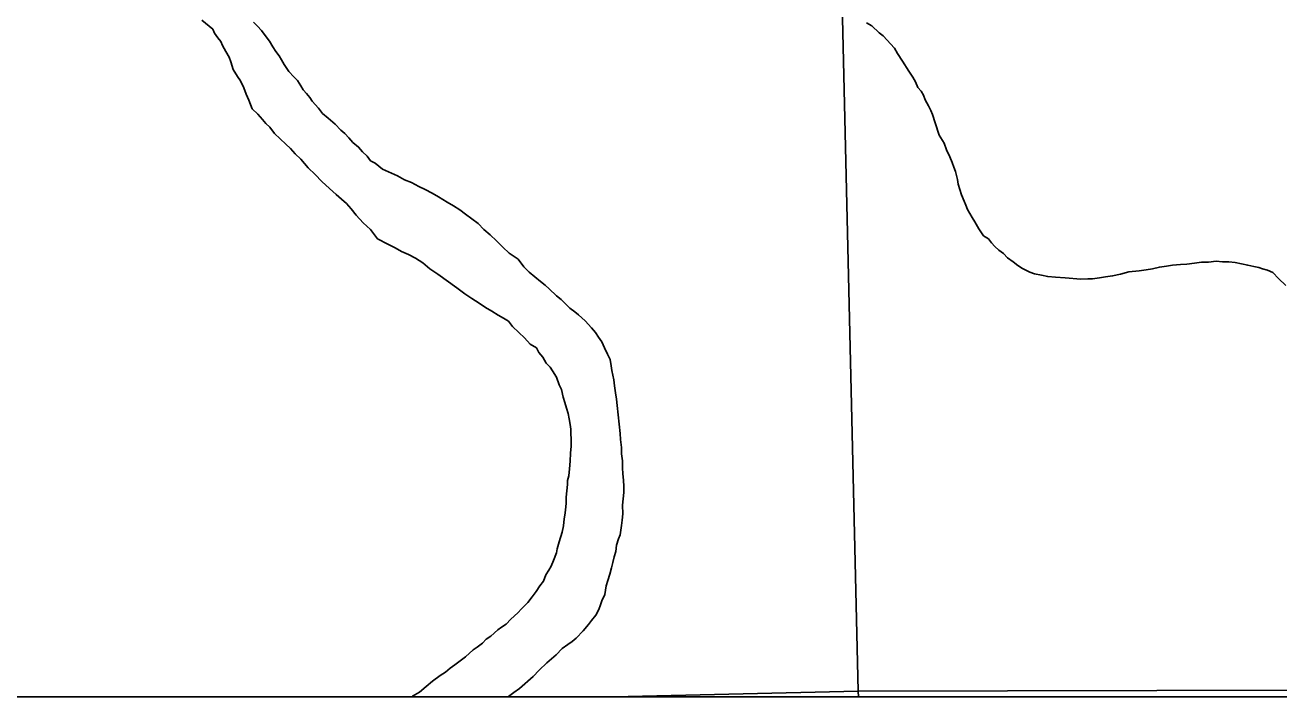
# Model space of a CAD drawing. Extents: x 103424 to 290657, y 38711 to 110967.
# Drawn here: x 214251.4517 to 214251.7567, y 40208.3012 to 40208.4648 of the extents above; entities that cross this region are included whole.
import ezdxf

# ---------------------------------------------------------------- set-up
doc = ezdxf.new("R2010")
doc.units = 0
for name, color, linetype in [('GM_X_Corporation', 7, 'Continuous'), ('GM_X_Major_River', 7, 'Continuous'), ('GM_X_Minor_River', 7, 'Continuous')]:
    doc.layers.add(name, color=color, linetype=linetype)

msp = doc.modelspace()

# ---------------------------------------------------------------- linework, layer by layer
at = {"layer": 'GM_X_Corporation'}
for points in [[(214246.35258, 40213.74302), (214246.35258, 40208.30125), (214253.15258, 40208.30125), (214253.15258, 40215.10125), (214247.88425, 40215.10125), (214247.88593, 40214.68485), (214247.88621, 40214.66416), (214247.8863, 40214.63438), (214247.88525, 40214.01696), (214247.88494, 40213.98106), (214247.88095, 40213.75762), (214247.63273, 40213.75746), (214247.49304, 40213.75527), (214246.50862, 40213.74676)], [(214250.69191, 40208.30125), (214253.06696, 40208.30125), (214253.06682, 40208.31021), (214253.06246, 40208.47339), (214253.05193, 40208.86157), (214252.88558, 40208.86006), (214252.88546, 40208.86005), (214252.37731, 40208.84757), (214251.86746, 40208.84353), (214251.37809, 40208.8332), (214250.68423, 40208.81599), (214250.68656, 40208.66767), (214250.69144, 40208.40851)], [(214252.11515, 40208.84579), (214252.1263, 40208.30367), (214251.65436, 40208.30266), (214251.64186, 40208.83944), (214251.86976, 40208.84444)], [(214251.1756, 40208.30125), (214251.59487, 40208.30125), (214251.65436, 40208.30266), (214251.64186, 40208.83944), (214251.63268, 40208.83926), (214251.39726, 40208.83493), (214251.16238, 40208.82838)], [(214251.59487, 40208.30125), (214251.65439, 40208.30125), (214251.65436, 40208.30266)], [(214251.65439, 40208.30125), (214252.12636, 40208.30125), (214252.1263, 40208.30367), (214251.65436, 40208.30266)]]:
    msp.add_lwpolyline(points, close=True, dxfattribs=at)
at = {"layer": 'GM_X_Major_River'}
for points in [[(214251.49467, 40208.46597), (214251.49738, 40208.46375), (214251.49778, 40208.46281), (214251.49856, 40208.46169), (214251.49935, 40208.46075), (214251.49975, 40208.45981), (214251.50054, 40208.45831), (214251.50133, 40208.457), (214251.50173, 40208.45586), (214251.50234, 40208.45398), (214251.50333, 40208.45229), (214251.50411, 40208.45117), (214251.50491, 40208.44947), (214251.50551, 40208.44797), (214251.50612, 40208.44646), (214251.50692, 40208.44439), (214251.50828, 40208.44309), (214251.50945, 40208.44178), (214251.51023, 40208.44085), (214251.5112, 40208.43992), (214251.51237, 40208.43842), (214251.51373, 40208.43712), (214251.51509, 40208.43582), (214251.51626, 40208.43471), (214251.51743, 40208.4334), (214251.51879, 40208.4321), (214251.52054, 40208.43005), (214251.52229, 40208.42838), (214251.52385, 40208.4267), (214251.52578, 40208.42503), (214251.52734, 40208.42355), (214251.52869, 40208.42244), (214251.52986, 40208.42132), (214251.53103, 40208.42002), (214251.5322, 40208.41852), (214251.53395, 40208.41666), (214251.5357, 40208.41499), (214251.53746, 40208.41275), (214251.53996, 40208.41147), (214251.54169, 40208.41056), (214251.54323, 40208.40964), (214251.54496, 40208.40892), (214251.54669, 40208.40801), (214251.54842, 40208.40691), (214251.55017, 40208.40542), (214251.5521, 40208.40414), (214251.55673, 40208.40082), (214251.55867, 40208.39934), (214251.5604, 40208.39824), (214251.56214, 40208.39713), (214251.56368, 40208.39603), (214251.56522, 40208.39511), (214251.56676, 40208.39419), (214251.56811, 40208.39346), (214251.56927, 40208.39273), (214251.57025, 40208.39142), (214251.5718, 40208.38993), (214251.57316, 40208.38863), (214251.57452, 40208.38714), (214251.57606, 40208.38623), (214251.57666, 40208.3851), (214251.57763, 40208.38398), (214251.57843, 40208.38248), (214251.5794, 40208.38155), (214251.57999, 40208.38061), (214251.58097, 40208.37911), (214251.58158, 40208.37722), (214251.58218, 40208.3761), (214251.5826, 40208.37421), (214251.583, 40208.37289), (214251.58341, 40208.37156), (214251.58382, 40208.37024), (214251.58404, 40208.36892), (214251.58426, 40208.36759), (214251.58447, 40208.36646), (214251.58449, 40208.36551), (214251.58453, 40208.3638), (214251.58456, 40208.36228), (214251.58441, 40208.36057), (214251.58426, 40208.35866), (214251.58411, 40208.35676), (214251.58395, 40208.35504), (214251.5836, 40208.3539), (214251.58362, 40208.35295), (214251.58346, 40208.35142), (214251.5833, 40208.3499), (214251.58334, 40208.34838)], [(214251.58209, 40208.39795), (214251.58093, 40208.39887), (214251.57918, 40208.40054), (214251.57821, 40208.40147), (214251.57705, 40208.4024), (214251.5757, 40208.40351), (214251.57434, 40208.40462), (214251.57298, 40208.40592), (214251.57161, 40208.40779), (214251.56949, 40208.40926), (214251.56793, 40208.41075), (214251.56638, 40208.41224), (214251.56483, 40208.41372), (214251.56328, 40208.41502), (214251.56191, 40208.41651), (214251.56037, 40208.41762), (214251.55882, 40208.41872), (214251.55747, 40208.41983), (214251.55593, 40208.42075), (214251.55439, 40208.42167), (214251.55227, 40208.42295), (214251.55073, 40208.42387), (214251.54899, 40208.42478), (214251.54746, 40208.42551), (214251.54573, 40208.42642), (214251.544, 40208.42714), (214251.54227, 40208.42805), (214251.53862, 40208.42968), (214251.53688, 40208.43117), (214251.53572, 40208.43171), (214251.53494, 40208.43283), (214251.53377, 40208.43395), (214251.5328, 40208.43507), (214251.53144, 40208.43618), (214251.53047, 40208.4373), (214251.52949, 40208.43842), (214251.52853, 40208.43916), (214251.52716, 40208.44065), (214251.52542, 40208.44213), (214251.52406, 40208.44324), (214251.52309, 40208.44455), (214251.52153, 40208.44622), (214251.52094, 40208.44716), (214251.52016, 40208.44809), (214251.51938, 40208.44903), (214251.51879, 40208.44996), (214251.518, 40208.45128), (214251.51703, 40208.45221), (214251.51586, 40208.45351), (214251.51468, 40208.45519), (214251.51409, 40208.45632), (214251.5135, 40208.45726), (214251.51271, 40208.45838), (214251.51193, 40208.45951), (214251.51114, 40208.46082), (214251.51035, 40208.46194), (214251.50918, 40208.46344), (214251.5082, 40208.46455), (214251.50723, 40208.46548)], [(214251.5692, 40208.30125), (214251.56931, 40208.30133), (214251.57062, 40208.30231), (214251.57193, 40208.30329), (214251.57529, 40208.30621), (214251.57678, 40208.30777), (214251.57865, 40208.30952), (214251.58089, 40208.31147), (214251.58238, 40208.31302), (214251.58369, 40208.314), (214251.58481, 40208.31478), (214251.58575, 40208.31556), (214251.58742, 40208.31731), (214251.58872, 40208.31886), (214251.58946, 40208.31982), (214251.59057, 40208.32118), (214251.5913, 40208.32252), (214251.59166, 40208.32367), (214251.59202, 40208.32463), (214251.59275, 40208.32616), (214251.59308, 40208.32826), (214251.59344, 40208.3296), (214251.59397, 40208.33113), (214251.59432, 40208.33266), (214251.59467, 40208.334), (214251.59503, 40208.33533), (214251.59538, 40208.33667), (214251.59554, 40208.33819), (214251.59607, 40208.33973), (214251.59643, 40208.34069), (214251.5966, 40208.34183), (214251.59677, 40208.34297), (214251.59693, 40208.34431), (214251.59709, 40208.34583), (214251.59704, 40208.34792), (214251.5972, 40208.34944), (214251.59736, 40208.35097), (214251.59732, 40208.35248), (214251.59729, 40208.354), (214251.59707, 40208.35552), (214251.59704, 40208.35704), (214251.597, 40208.35875), (214251.59677, 40208.36045), (214251.59674, 40208.36197), (214251.59651, 40208.36387), (214251.59648, 40208.36539), (214251.59624, 40208.36766), (214251.59576, 40208.37221), (214251.59554, 40208.37373), (214251.59532, 40208.37524), (214251.59509, 40208.37695), (214251.59487, 40208.37846), (214251.59465, 40208.3796), (214251.59444, 40208.38073), (214251.59423, 40208.38187), (214251.594, 40208.38338), (214251.5934, 40208.3847), (214251.59261, 40208.3862), (214251.59201, 40208.38771), (214251.59122, 40208.38884), (214251.59044, 40208.38996), (214251.58946, 40208.39108), (214251.58791, 40208.39275), (214251.58635, 40208.39424), (214251.58539, 40208.39498), (214251.58423, 40208.3959), (214251.58326, 40208.39683), (214251.58209, 40208.39795)], [(214251.58334, 40208.34838), (214251.58318, 40208.34667), (214251.58302, 40208.34552), (214251.58285, 40208.34457), (214251.58269, 40208.34286), (214251.58235, 40208.34133), (214251.58163, 40208.33903), (214251.5811, 40208.33731), (214251.58093, 40208.33636), (214251.58021, 40208.33444), (214251.57967, 40208.3331), (214251.57912, 40208.33214), (214251.57838, 40208.33098), (214251.57784, 40208.32945), (214251.57692, 40208.32829), (214251.57599, 40208.32694), (214251.57507, 40208.32559), (214251.57396, 40208.32424), (214251.57247, 40208.32268), (214251.57154, 40208.32171), (214251.56986, 40208.32016), (214251.56875, 40208.31899), (214251.56762, 40208.31821), (214251.56668, 40208.31762), (214251.565, 40208.31606), (214251.56388, 40208.31528), (214251.56295, 40208.31431), (214251.56164, 40208.31333), (214251.5607, 40208.31274), (214251.55883, 40208.31099), (214251.55753, 40208.31001), (214251.55621, 40208.30903), (214251.55509, 40208.30825), (214251.55397, 40208.30727), (214251.55265, 40208.30648), (214251.55078, 40208.30511), (214251.54929, 40208.30375), (214251.54761, 40208.30238), (214251.54592, 40208.3014), (214251.54575, 40208.30125)]]:
    msp.add_lwpolyline(points, dxfattribs=at)
at = {"layer": 'GM_X_Minor_River'}
for points in [[(214251.65636, 40208.4653), (214251.6577, 40208.46457), (214251.65945, 40208.4629), (214251.66042, 40208.46216), (214251.66315, 40208.45918), (214251.66393, 40208.45787), (214251.66511, 40208.45599), (214251.66669, 40208.45356), (214251.66767, 40208.45206), (214251.66827, 40208.45093), (214251.66886, 40208.44961), (214251.66965, 40208.44868), (214251.67024, 40208.44774), (214251.67064, 40208.44661), (214251.67143, 40208.44511), (214251.67203, 40208.44398), (214251.67243, 40208.44304), (214251.67304, 40208.44096), (214251.67406, 40208.43794), (214251.67524, 40208.43607), (214251.67585, 40208.43437), (214251.67664, 40208.43268), (214251.67724, 40208.43136), (214251.67765, 40208.43023), (214251.67805, 40208.4291), (214251.67826, 40208.42816), (214251.67847, 40208.42721), (214251.67869, 40208.42607), (214251.6791, 40208.42475), (214251.6795, 40208.42343), (214251.68011, 40208.42193), (214251.68051, 40208.42098), (214251.68091, 40208.41985), (214251.6815, 40208.41892), (214251.68209, 40208.41798), (214251.68269, 40208.41685), (214251.68367, 40208.41516), (214251.68485, 40208.41348), (214251.68601, 40208.41274), (214251.68679, 40208.41181), (214251.68757, 40208.41088), (214251.68854, 40208.40995), (214251.6897, 40208.40921), (214251.69067, 40208.40809), (214251.69202, 40208.40717), (214251.69318, 40208.40625), (214251.69434, 40208.40551), (214251.69607, 40208.4046), (214251.69722, 40208.40425), (214251.69894, 40208.4039), (214251.70047, 40208.40356), (214251.70237, 40208.40341), (214251.70466, 40208.40327), (214251.70847, 40208.40297), (214251.71018, 40208.40301), (214251.71132, 40208.40303), (214251.71303, 40208.40326), (214251.71455, 40208.40348), (214251.71625, 40208.40371), (214251.71815, 40208.40413), (214251.72022, 40208.40475), (214251.72269, 40208.40499), (214251.7244, 40208.40522), (214251.72592, 40208.40544), (214251.72762, 40208.40586), (214251.72933, 40208.40608), (214251.73084, 40208.40631), (214251.73274, 40208.40654), (214251.73426, 40208.40657), (214251.73616, 40208.4068), (214251.73787, 40208.40703), (214251.73958, 40208.40707), (214251.74147, 40208.4073), (214251.743, 40208.40714), (214251.74452, 40208.40717)], [(214251.74452, 40208.40717), (214251.74604, 40208.40702), (214251.74757, 40208.40667), (214251.7491, 40208.40632), (214251.75063, 40208.40598), (214251.75178, 40208.40581), (214251.75273, 40208.40545), (214251.75388, 40208.4051), (214251.75523, 40208.40455), (214251.75659, 40208.40306), (214251.75834, 40208.40139)]]:
    msp.add_lwpolyline(points, dxfattribs=at)

doc.saveas('drawing.dxf')
